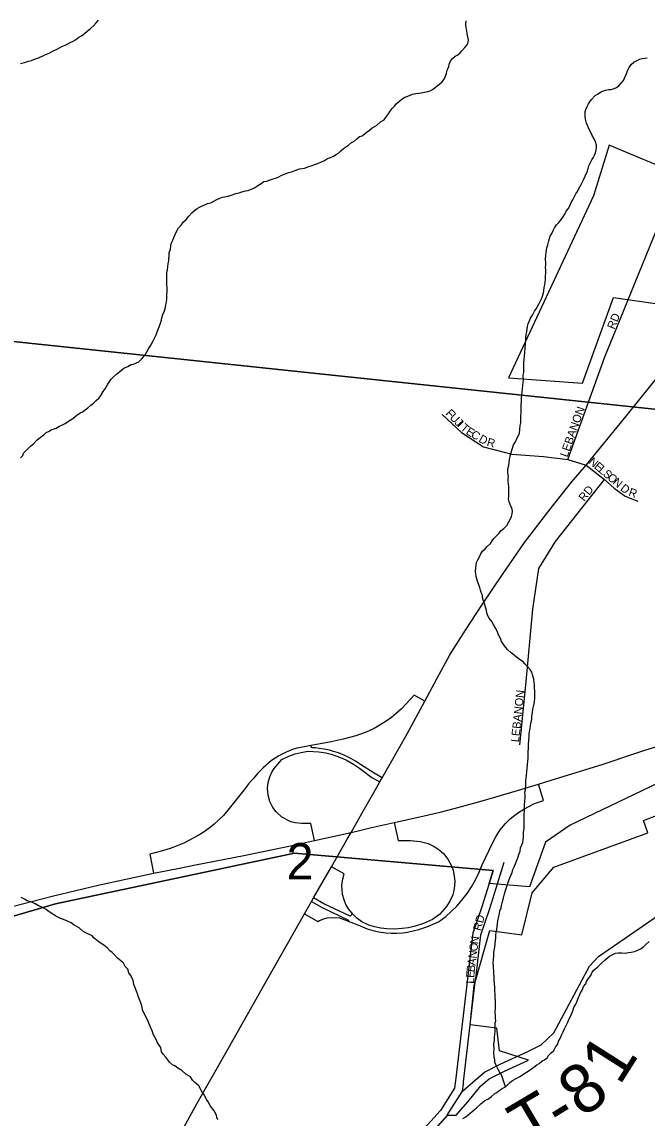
# Model space of a CAD drawing. Extents: x 0 to 1064, y 0 to 440.
# Drawn here: x 224.87 to 236.41, y 177.79 to 198.04 of the extents above; entities that cross this region are included whole.
import ezdxf

# ---------------------------------------------------------------- set-up
doc = ezdxf.new("R2010")
doc.units = 0
for name, color, linetype in [('GM_X_City_Street', 7, 'Continuous'), ('GM_X_City_Street_Text', 7, 'Continuous'), ('GM_X_Corporation', 7, 'Continuous'), ('GM_X_Interchange_Ramps', 7, 'Continuous'), ('GM_X_Interstate_Route', 7, 'Continuous'), ('GM_X_Minor_River', 7, 'Continuous'), ('GM_X_Section', 7, 'Continuous'), ('GM_X_Section_Text', 7, 'Continuous'), ('GM_X_State_Route', 7, 'Continuous'), ('GM_X_Township_Road', 7, 'Continuous'), ('GM_X_Township_Road_Text', 7, 'Continuous')]:
    doc.layers.add(name, color=color, linetype=linetype)

msp = doc.modelspace()

# ---------------------------------------------------------------- linework, layer by layer
at = {"layer": 'GM_X_City_Street'}
for points in [[(234.952, 189.951), (235.635, 191.849), (235.925, 192.561)], [(232.631, 190.782), (232.986, 190.45), (233.391, 190.189), (233.918, 190.052), (234.504, 190.009), (234.952, 189.951), (235.291, 189.85)], [(235.291, 189.85), (235.625, 189.586), (235.806, 189.427), (236.008, 189.275), (236.243, 189.184)], [(234.066, 184.68), (234.177, 185.785), (234.305, 187.188), (234.415, 187.94), (234.721, 188.439), (235.625, 189.586)], [(233.628, 182.038), (233.777, 182.517)], [(233.256, 180.416), (233.345, 181.171), (233.505, 181.641), (233.628, 182.038)], [(233.236, 180.25), (233.256, 180.416)]]:
    msp.add_lwpolyline(points, dxfattribs=at)
at = {"layer": 'GM_X_Corporation'}
for points in [[(236.863, 195.282), (236.024, 195.632), (235.712, 195.762), (235.425, 194.823), (233.857, 191.461), (235.221, 191.366), (235.795, 192.943), (237.124, 192.757)], [(236.611, 183.973), (234.996, 183.197), (234.54, 182.882), (234.241, 182.058), (233.496, 182.122), (233.569, 182.359), (229.904, 182.679), (225.489, 181.745), (221.545, 180.597)], [(232.378, 177.447), (232.733, 177.841), (232.888, 177.841), (233.109, 178.092), (233.345, 178.381), (233.497, 178.512), (233.779, 178.655), (234.227, 178.856), (233.69, 179.028), (233.638, 179.449), (233.144, 179.51), (233.221, 180.235), (233.513, 181.254), (234.101, 181.171), (234.295, 181.951), (234.693, 182.424), (236.427, 183.055), (236.348, 183.284), (237.42, 183.696)], [(221.545, 180.597), (225.489, 181.745), (229.904, 182.679), (233.569, 182.359), (233.496, 182.122), (233.361, 181.688), (233.196, 181.204), (232.874, 178.476), (232.858, 178.339), (232.597, 177.925), (232.595, 177.921), (232.248, 177.539)]]:
    msp.add_lwpolyline(points, dxfattribs=at)
at = {"layer": 'GM_X_Interchange_Ramps'}
for points in [[(232.308, 185.492), (232.111, 185.598), (232.042, 185.524), (231.876, 185.349), (231.78, 185.261), (231.692, 185.19), (231.596, 185.121), (231.496, 185.056), (231.372, 184.987), (231.224, 184.917), (231.123, 184.877), (231.037, 184.848), (230.804, 184.785), (230.581, 184.741), (230.209, 184.67), (230.089, 184.648), (229.945, 184.619), (229.846, 184.589), (229.734, 184.544), (229.612, 184.48), (229.481, 184.395), (229.324, 184.258), (229.228, 184.158), (229.137, 184.056), (229.056, 183.96), (228.989, 183.876), (228.696, 183.507), (228.589, 183.38), (228.507, 183.295), (228.415, 183.212), (228.327, 183.141), (228.217, 183.062), (228.126, 183.005), (227.86, 182.865), (227.733, 182.814), (227.605, 182.769), (227.483, 182.731), (227.331, 182.689), (227.228, 182.666), (227.299, 182.309)], [(231.519, 184.075), (231.371, 184.158), (231.121, 184.318), (231.029, 184.38), (230.943, 184.43), (230.834, 184.484), (230.716, 184.532), (230.626, 184.562), (230.55, 184.583), (230.45, 184.604), (230.356, 184.618), (230.29, 184.625), (230.216, 184.629), (230.209, 184.67)], [(230.272, 182.914), (230.204, 183.231), (230.169, 183.232), (230.03, 183.228), (229.915, 183.243), (229.836, 183.258), (229.67, 183.346), (229.564, 183.444), (229.504, 183.524), (229.447, 183.638), (229.415, 183.755), (229.406, 183.882), (229.417, 183.984), (229.446, 184.09), (229.493, 184.189), (229.529, 184.244), (229.671, 184.409), (229.795, 184.471), (229.914, 184.515), (230.027, 184.544), (230.151, 184.563), (230.351, 184.554), (230.481, 184.533), (230.581, 184.508), (230.687, 184.475), (230.781, 184.438), (230.875, 184.394), (230.994, 184.326), (231.103, 184.251), (231.331, 184.082), (231.477, 184)], [(230.087, 181.561), (230.336, 181.418), (230.367, 181.438), (230.444, 181.469), (230.509, 181.486), (230.603, 181.494), (230.731, 181.485), (230.832, 181.453), (230.892, 181.428), (230.99, 181.389), (231.117, 181.342), (231.242, 181.282), (231.371, 181.245), (231.459, 181.227), (231.59, 181.21), (231.685, 181.204), (231.793, 181.205), (231.905, 181.212), (231.992, 181.224), (232.096, 181.244), (232.197, 181.27), (232.292, 181.302), (232.378, 181.336), (232.562, 181.415), (232.699, 181.513), (232.805, 181.607), (232.904, 181.707), (232.996, 181.812), (233.089, 181.934), (233.172, 182.061), (233.245, 182.189), (233.312, 182.331), (233.362, 182.456), (233.567, 182.877), (233.619, 182.983), (233.7, 183.11), (233.797, 183.228), (233.885, 183.314), (233.971, 183.385), (234.021, 183.42), (234.138, 183.492), (234.337, 183.596), (234.499, 183.657), (234.408, 183.956)], [(231.745, 183.247), (231.818, 182.918), (231.921, 182.918), (232.043, 182.917), (232.224, 182.9), (232.372, 182.86), (232.485, 182.806), (232.575, 182.745), (232.652, 182.674), (232.737, 182.568), (232.789, 182.474), (232.83, 182.366), (232.854, 182.26), (232.862, 182.159), (232.851, 182.022), (232.824, 181.913), (232.78, 181.807), (232.712, 181.697), (232.583, 181.55), (232.454, 181.459), (232.288, 181.382), (232.131, 181.332), (232.01, 181.305), (231.892, 181.288), (231.748, 181.28), (231.605, 181.286), (231.497, 181.299), (231.381, 181.321), (231.275, 181.35), (231.149, 181.411), (231.056, 181.479), (230.974, 181.562), (230.959, 181.577), (230.902, 181.651), (230.853, 181.736), (230.818, 181.818), (230.792, 181.916), (230.78, 182.007), (230.779, 182.089), (230.794, 182.207), (230.818, 182.299), (230.585, 182.432)], [(230.974, 181.562), (230.928, 181.517), (230.447, 181.746), (230.255, 181.856)], [(230.218, 181.79), (230.414, 181.678), (230.9, 181.446), (230.892, 181.428)]]:
    msp.add_lwpolyline(points, dxfattribs=at)
at = {"layer": 'GM_X_Interstate_Route'}
for points in [[(236.228, 184.537), (236.356, 184.58), (236.951, 184.761), (237.608, 184.995), (238.154, 185.207), (238.646, 185.42), (239.2, 185.687), (239.78, 185.984), (240.433, 186.321), (241.062, 186.689), (241.895, 187.156), (242.555, 187.548), (243.179, 187.935), (243.877, 188.381), (244.545, 188.797), (245.348, 189.319), (246.176, 189.835), (246.84, 190.262)], [(234.56, 184.003), (235.583, 184.319), (236.228, 184.537)], [(232.85, 183.508), (233.327, 183.635), (234.02, 183.838), (234.408, 183.956), (234.56, 184.003)], [(232.219, 183.355), (232.617, 183.445), (232.85, 183.508)], [(230.949, 183.066), (231.102, 183.102), (231.301, 183.148), (231.745, 183.247), (232.219, 183.355)], [(229.827, 182.82), (230.272, 182.914), (230.609, 182.987), (230.949, 183.066)], [(227.745, 182.397), (228.077, 182.463), (228.964, 182.637), (229.827, 182.82)], [(218.423, 179.556), (219.043, 179.828), (219.756, 180.109), (220.413, 180.362), (221.095, 180.613), (221.665, 180.8), (222.193, 180.989), (222.8, 181.175), (223.382, 181.35), (224.062, 181.535), (224.687, 181.697), (225.452, 181.892), (226.279, 182.091), (227.299, 182.309), (227.745, 182.397)]]:
    msp.add_lwpolyline(points, dxfattribs=at)
at = {"layer": 'GM_X_Minor_River'}
for points in [[(224.844, 197.27), (224.918, 197.286), (224.992, 197.314), (225.047, 197.325), (225.121, 197.353), (225.164, 197.37), (225.213, 197.393), (225.263, 197.409), (225.306, 197.432), (225.374, 197.46), (225.417, 197.483), (225.461, 197.506), (225.51, 197.529), (225.553, 197.552), (225.603, 197.581), (225.665, 197.609), (225.714, 197.632), (225.77, 197.661), (225.814, 197.684), (225.857, 197.707), (225.919, 197.753), (225.969, 197.782), (226.025, 197.823), (226.075, 197.864), (226.138, 197.916), (226.188, 197.963), (226.239, 198.017), (226.283, 198.07)], [(232.867, 197.405), (232.917, 197.428), (232.961, 197.463), (232.992, 197.505), (233.049, 197.564), (233.093, 197.611), (233.113, 197.665), (233.115, 197.707), (233.104, 197.762), (233.094, 197.817), (233.084, 197.878), (233.073, 197.927), (233.069, 197.988), (233.072, 198.055)], [(227.673, 194.056), (227.699, 194.11), (227.725, 194.164), (227.763, 194.23), (227.808, 194.283), (227.852, 194.342), (227.903, 194.389), (227.953, 194.448), (228.004, 194.508), (228.054, 194.555), (228.104, 194.589), (228.148, 194.612), (228.197, 194.641), (228.247, 194.658), (228.296, 194.681), (228.357, 194.697), (228.413, 194.726), (228.469, 194.754), (228.512, 194.777), (228.568, 194.8), (228.611, 194.804), (228.678, 194.821), (228.752, 194.843), (228.82, 194.865), (228.881, 194.881), (228.93, 194.898), (228.998, 194.914), (229.047, 194.925), (229.102, 194.947), (229.152, 194.964), (229.226, 195.016), (229.288, 195.051), (229.338, 195.086), (229.394, 195.096), (229.437, 195.113), (229.492, 195.129), (229.572, 195.157), (229.615, 195.174), (229.659, 195.197), (229.72, 195.226), (229.794, 195.254), (229.85, 195.27), (229.918, 195.292), (229.998, 195.32), (230.089, 195.336), (230.17, 195.364), (230.213, 195.38), (230.33, 195.419), (230.392, 195.448), (230.459, 195.476), (230.515, 195.511), (230.565, 195.533), (230.62, 195.556), (230.67, 195.585), (230.714, 195.614), (230.758, 195.655), (230.808, 195.696), (230.901, 195.76), (230.957, 195.807), (231.001, 195.83), (231.057, 195.876), (231.101, 195.918), (231.15, 195.934), (231.194, 195.969), (231.244, 196.004), (231.288, 196.039), (231.338, 196.08), (231.419, 196.126), (231.494, 196.191), (231.556, 196.225), (231.582, 196.267), (231.639, 196.338), (231.671, 196.386), (231.709, 196.439), (231.747, 196.481), (231.779, 196.522), (231.841, 196.575), (231.891, 196.616), (231.941, 196.645), (231.997, 196.667), (232.083, 196.701), (232.144, 196.717), (232.199, 196.722), (232.242, 196.726), (232.303, 196.737), (232.365, 196.753), (232.408, 196.764), (232.451, 196.787), (232.501, 196.828), (232.545, 196.863), (232.589, 196.892), (232.632, 196.927), (232.665, 196.98), (232.691, 197.034), (232.711, 197.088), (232.731, 197.161), (232.751, 197.208), (232.759, 197.257), (232.785, 197.311), (232.823, 197.358), (232.867, 197.405)], [(235.435, 195.875), (235.406, 195.924), (235.384, 195.98), (235.338, 196.06), (235.321, 196.109), (235.298, 196.165), (235.277, 196.238), (235.272, 196.293), (235.268, 196.336), (235.269, 196.378), (235.283, 196.42), (235.309, 196.474), (235.335, 196.522), (235.36, 196.563), (235.386, 196.605), (235.455, 196.676), (235.511, 196.71), (235.574, 196.751), (235.648, 196.779), (235.703, 196.79), (235.751, 196.788), (235.807, 196.805), (235.85, 196.828), (235.894, 196.857), (235.938, 196.904), (235.976, 196.957), (235.996, 196.999), (236.022, 197.053), (236.042, 197.095), (236.056, 197.149), (236.081, 197.197), (236.12, 197.25), (236.17, 197.291), (236.232, 197.326), (236.275, 197.349), (236.324, 197.359), (236.373, 197.37), (236.416, 197.375)], [(233.945, 190.226), (233.984, 190.28), (234.016, 190.351), (234.042, 190.399), (234.056, 190.441), (234.064, 190.508), (234.073, 190.58), (234.08, 190.629), (234.082, 190.689), (234.084, 190.75), (234.087, 190.823), (234.089, 190.883), (234.091, 190.962), (234.093, 191.017), (234.096, 191.09), (234.104, 191.15), (234.105, 191.199), (234.113, 191.259), (234.122, 191.32), (234.124, 191.38), (234.131, 191.422), (234.128, 191.514), (234.136, 191.562), (234.137, 191.61), (234.14, 191.689), (234.141, 191.738), (234.144, 191.805), (234.152, 191.859), (234.154, 191.938), (234.163, 192.01), (234.171, 192.089), (234.173, 192.15), (234.175, 192.192), (234.183, 192.265), (234.191, 192.313), (234.199, 192.367), (234.206, 192.41), (234.22, 192.458), (234.234, 192.5), (234.26, 192.566), (234.298, 192.619), (234.337, 192.691), (234.363, 192.739), (234.389, 192.781), (234.421, 192.834), (234.46, 192.912), (234.474, 192.954), (234.501, 193.032), (234.508, 193.074), (234.516, 193.129), (234.524, 193.177), (234.532, 193.231), (234.539, 193.28), (234.541, 193.328), (234.544, 193.413), (234.545, 193.456), (234.541, 193.498), (234.542, 193.547), (234.544, 193.595), (234.54, 193.65), (234.542, 193.729), (234.55, 193.777), (234.557, 193.82), (234.565, 193.862), (234.579, 193.916), (234.6, 193.994), (234.627, 194.079), (234.653, 194.126), (234.679, 194.186), (234.705, 194.234), (234.743, 194.287), (234.787, 194.329), (234.813, 194.37), (234.864, 194.435), (234.896, 194.483), (234.922, 194.543), (234.954, 194.584), (234.986, 194.638), (235.013, 194.698), (235.045, 194.752), (235.065, 194.8), (235.097, 194.859), (235.129, 194.907), (235.149, 194.949), (235.174, 194.991), (235.2, 195.032), (235.24, 195.122), (235.272, 195.188), (235.305, 195.266), (235.326, 195.332), (235.34, 195.38), (235.365, 195.428), (235.392, 195.488), (235.417, 195.529), (235.443, 195.577), (235.463, 195.619), (235.477, 195.673), (235.478, 195.716), (235.48, 195.758), (235.464, 195.819), (235.435, 195.875)], [(224.841, 189.985), (224.885, 190.026), (224.898, 190.068), (224.967, 190.139), (225.024, 190.198), (225.081, 190.245), (225.144, 190.309), (225.213, 190.368), (225.275, 190.409), (225.319, 190.45), (225.362, 190.473), (225.406, 190.502), (225.498, 190.535), (225.56, 190.57), (225.616, 190.592), (225.665, 190.621), (225.709, 190.65), (225.759, 190.679), (225.808, 190.708), (225.883, 190.772), (225.946, 190.813), (225.989, 190.836), (226.039, 190.871), (226.083, 190.906), (226.139, 190.959), (226.189, 190.994), (226.239, 191.041), (226.29, 191.088), (226.328, 191.135), (226.367, 191.207), (226.405, 191.26), (226.431, 191.302), (226.456, 191.344), (226.482, 191.385), (226.514, 191.439), (226.558, 191.48), (226.615, 191.527), (226.677, 191.58), (226.752, 191.638), (226.827, 191.672), (226.889, 191.707), (226.932, 191.717), (226.987, 191.74), (227.03, 191.757), (227.074, 191.804), (227.106, 191.846), (227.144, 191.887), (227.17, 191.929), (227.202, 191.988), (227.248, 192.066), (227.293, 192.143), (227.319, 192.197), (227.345, 192.257), (227.365, 192.311), (227.392, 192.371), (227.419, 192.455), (227.445, 192.527), (227.453, 192.57), (227.473, 192.63), (227.5, 192.702), (227.52, 192.768), (227.528, 192.81), (227.536, 192.858), (227.544, 192.919), (227.546, 192.998), (227.548, 193.064), (227.55, 193.125), (227.546, 193.186), (227.542, 193.247), (227.544, 193.307), (227.546, 193.356), (227.547, 193.404), (227.555, 193.459), (227.563, 193.519), (227.571, 193.568), (227.579, 193.622), (227.58, 193.665), (227.588, 193.707), (227.59, 193.774), (227.611, 193.84), (227.619, 193.9), (227.626, 193.942), (227.653, 194.008), (227.673, 194.056)], [(234.225, 184.686), (234.228, 184.771), (234.236, 184.826), (234.238, 184.886), (234.252, 184.953), (234.261, 185.025), (234.269, 185.092), (234.283, 185.152), (234.285, 185.213), (234.299, 185.279), (234.307, 185.34), (234.322, 185.418), (234.336, 185.478), (234.339, 185.551), (234.341, 185.606), (234.343, 185.678), (234.338, 185.721), (234.334, 185.782), (234.33, 185.837), (234.32, 185.898), (234.298, 185.977), (234.288, 186.026), (234.253, 186.076), (234.2, 186.138), (234.159, 186.182), (234.117, 186.22), (234.058, 186.258), (234.004, 186.302), (233.957, 186.34), (233.904, 186.384), (233.844, 186.435), (233.797, 186.485), (233.768, 186.528), (233.728, 186.59), (233.711, 186.633), (233.677, 186.701), (233.654, 186.762), (233.62, 186.83), (233.58, 186.898), (233.551, 186.954), (233.498, 187.022), (233.476, 187.065), (233.453, 187.121), (233.448, 187.163), (233.427, 187.249), (233.404, 187.304), (233.388, 187.359), (233.377, 187.402), (233.372, 187.445), (233.35, 187.494), (233.339, 187.537), (233.328, 187.586), (233.306, 187.641), (233.283, 187.703), (233.273, 187.751), (233.256, 187.795), (233.252, 187.843), (233.247, 187.886), (233.249, 187.953), (233.257, 188.007), (233.264, 188.049), (233.291, 188.103), (233.317, 188.157), (233.336, 188.199), (233.375, 188.258), (233.425, 188.305), (233.463, 188.347), (233.52, 188.4), (233.552, 188.453), (233.584, 188.495), (233.634, 188.542), (233.678, 188.589), (233.722, 188.642), (233.766, 188.677), (233.823, 188.736), (233.855, 188.79), (233.887, 188.844), (233.908, 188.898), (233.921, 188.952), (233.929, 188.994), (233.924, 189.037), (233.907, 189.08), (233.885, 189.123), (233.868, 189.172), (233.857, 189.227), (233.859, 189.269), (233.862, 189.354), (233.863, 189.397), (233.859, 189.458), (233.854, 189.5), (233.85, 189.549), (233.851, 189.598), (233.853, 189.64), (233.843, 189.707), (233.845, 189.78), (233.86, 189.84), (233.875, 189.955), (233.89, 190.04), (233.918, 190.124), (233.932, 190.184), (233.945, 190.226)], [(233.797, 178.367), (233.725, 178.588), (233.69, 178.644), (233.667, 178.687), (233.639, 178.736), (233.622, 178.779), (233.605, 178.822), (233.6, 178.865), (233.59, 178.92), (233.587, 179.005), (233.588, 179.06), (233.585, 179.151), (233.594, 179.223), (233.596, 179.284), (233.604, 179.332), (233.606, 179.393), (233.607, 179.436), (233.609, 179.49), (233.611, 179.545), (233.618, 179.587), (233.614, 179.636), (233.615, 179.684), (233.611, 179.739), (233.614, 179.824), (233.616, 179.891), (233.612, 179.952), (233.608, 180.012), (233.609, 180.061), (233.6, 180.158), (233.602, 180.213), (233.598, 180.256), (233.588, 180.347), (233.59, 180.395), (233.586, 180.468), (233.582, 180.511), (233.577, 180.554), (233.579, 180.602), (233.574, 180.657), (233.576, 180.705), (233.585, 180.796), (233.587, 180.851), (233.602, 180.948), (233.61, 181.014), (233.62, 181.117), (233.621, 181.159), (233.629, 181.22), (233.637, 181.268), (233.645, 181.335), (233.653, 181.377), (233.661, 181.431), (233.676, 181.516), (233.69, 181.564), (233.697, 181.619), (233.717, 181.672), (233.725, 181.715), (233.739, 181.763), (233.76, 181.859), (233.774, 181.908), (233.794, 181.974), (233.814, 182.028), (233.828, 182.082), (233.849, 182.148), (233.882, 182.226), (233.922, 182.322), (233.936, 182.382), (233.968, 182.442), (233.988, 182.502), (234.028, 182.598), (234.055, 182.676), (234.069, 182.718), (234.077, 182.779), (234.117, 182.881), (234.124, 182.929), (234.132, 182.983), (234.135, 183.068), (234.143, 183.129), (234.146, 183.22), (234.142, 183.274), (234.143, 183.317), (234.146, 183.402), (234.148, 183.462), (234.149, 183.505), (234.152, 183.584), (234.154, 183.632), (234.163, 183.717), (234.164, 183.759), (234.159, 183.808), (234.167, 183.85), (234.176, 183.947), (234.178, 184.008), (234.18, 184.069), (234.188, 184.123), (234.196, 184.183), (234.198, 184.25), (234.207, 184.317), (234.209, 184.383), (234.217, 184.438), (234.218, 184.486), (234.22, 184.547), (234.223, 184.626), (234.225, 184.686)], [(227.16, 179.659), (227.132, 179.714), (227.103, 179.77), (227.082, 179.862), (227.065, 179.917), (227.043, 179.978), (227.014, 180.04), (227.004, 180.083), (226.987, 180.132), (226.953, 180.212), (226.936, 180.255), (226.921, 180.334), (226.875, 180.427), (226.846, 180.47), (226.824, 180.537), (226.777, 180.587), (226.742, 180.649), (226.695, 180.693), (226.636, 180.744), (226.577, 180.806), (226.536, 180.844), (226.494, 180.875), (226.441, 180.932), (226.382, 180.982), (226.334, 181.014), (226.263, 181.065), (226.203, 181.109), (226.168, 181.153), (226.049, 181.211), (225.995, 181.243), (225.924, 181.3), (225.834, 181.351), (225.781, 181.395), (225.678, 181.435), (225.636, 181.454), (225.582, 181.474), (225.534, 181.5), (225.487, 181.526), (225.439, 181.552), (225.373, 181.596), (225.314, 181.64), (225.272, 181.666), (225.224, 181.692), (225.176, 181.711), (225.116, 181.744), (225.05, 181.776), (224.966, 181.803), (224.918, 181.829), (224.852, 181.861)], [(234.807, 179.259), (234.833, 179.319), (234.866, 179.379), (234.892, 179.438), (234.918, 179.498), (234.951, 179.558), (234.977, 179.624), (234.997, 179.666), (235.016, 179.708), (235.049, 179.786), (235.063, 179.828), (235.096, 179.894), (235.115, 179.935), (235.148, 180.013), (235.181, 180.091), (235.22, 180.163), (235.24, 180.217), (235.285, 180.27), (235.298, 180.312), (235.33, 180.366), (235.375, 180.419), (235.401, 180.485), (235.439, 180.527), (235.502, 180.579), (235.565, 180.644), (235.64, 180.709), (235.722, 180.779), (235.833, 180.836), (235.888, 180.841), (235.949, 180.839), (236.01, 180.837), (236.071, 180.847), (236.12, 180.852), (236.181, 180.868), (236.243, 180.89), (236.292, 180.913), (236.342, 180.948), (236.392, 180.995), (236.455, 181.048)], [(228.486, 177.754), (228.469, 177.797), (228.464, 177.84), (228.418, 177.92), (228.354, 178.007), (228.308, 178.087), (228.279, 178.131), (228.256, 178.174), (228.233, 178.217), (228.187, 178.291), (228.135, 178.384), (228.058, 178.453), (228.017, 178.491), (227.982, 178.547), (227.898, 178.598), (227.822, 178.667), (227.75, 178.712), (227.69, 178.75), (227.648, 178.77), (227.595, 178.82), (227.566, 178.863), (227.525, 178.913), (227.478, 178.969), (227.449, 179.012), (227.434, 179.092), (227.37, 179.179), (227.347, 179.24), (227.301, 179.327), (227.273, 179.4), (227.251, 179.456), (227.211, 179.542), (227.189, 179.603), (227.16, 179.659)], [(233.01, 177.778), (233.066, 177.813), (233.148, 177.877), (233.223, 177.942), (233.267, 177.977), (233.342, 178.053), (233.417, 178.112), (233.473, 178.14), (233.541, 178.187), (233.598, 178.234), (233.641, 178.263), (233.685, 178.298), (233.741, 178.333), (233.797, 178.367), (233.879, 178.444), (233.929, 178.479), (233.997, 178.519), (234.065, 178.559), (234.171, 178.623), (234.258, 178.681), (234.32, 178.728), (234.377, 178.774), (234.42, 178.797), (234.47, 178.838), (234.52, 178.861), (234.57, 178.902), (234.595, 178.944), (234.64, 178.991), (234.69, 179.038), (234.729, 179.11), (234.767, 179.151), (234.781, 179.211), (234.807, 179.259)]]:
    msp.add_lwpolyline(points, dxfattribs=at)
at = {"layer": 'GM_X_Section'}
for points in [[(240.584, 205.524), (239.057, 190.616), (222.783, 192.338), (224.284, 207.156)], [(222.783, 192.338), (239.057, 190.616), (237.295, 173.197), (220.892, 174.794), (222.643, 191.007)]]:
    msp.add_lwpolyline(points, close=True, dxfattribs=at)
at = {"layer": 'GM_X_State_Route'}
for points in [[(235.506, 190.113), (236.026, 190.751), (236.709, 191.605), (237.188, 192.262), (237.572, 192.825), (237.927, 193.418), (238.125, 193.812), (238.217, 193.996)], [(232.801, 186.395), (233.06, 186.802), (233.376, 187.281), (233.742, 187.832), (234.151, 188.418), (234.597, 189.003), (235.017, 189.535), (235.291, 189.85), (235.506, 190.113)], [(231.39, 183.844), (231.477, 184), (231.519, 184.075), (231.981, 184.888), (232.308, 185.492), (232.58, 185.996), (232.763, 186.335), (232.801, 186.395)], [(230.876, 182.939), (230.949, 183.066), (231.115, 183.356), (231.124, 183.371), (231.39, 183.844)], [(225.272, 172.309), (225.315, 172.472), (225.326, 172.518), (225.488, 173.078), (225.674, 173.58), (225.876, 174.004), (226.105, 174.43), (226.481, 175.121), (226.983, 176.027), (227.555, 177.065), (228.108, 178.061), (228.686, 179.081), (229.308, 180.179), (230.087, 181.561), (230.218, 181.79), (230.255, 181.856), (230.585, 182.432), (230.876, 182.939)]]:
    msp.add_lwpolyline(points, dxfattribs=at)
at = {"layer": 'GM_X_Township_Road'}
for points in [[(235.925, 192.561), (237.212, 195.715), (237.389, 196.064), (237.631, 196.231), (238.738, 196.726), (239.17, 196.704), (239.463, 196.692), (239.557, 196.744), (239.568, 196.82)], [(233.005, 178.287), (233.246, 178.496), (233.413, 178.639), (233.714, 178.792), (234.198, 179.009), (234.457, 179.138), (234.692, 179.36), (235.353, 180.595), (235.52, 180.775), (237.098, 181.861)], [(233.021, 178.423), (233.025, 178.459), (233.236, 180.25)], [(232.81, 177.978), (233.005, 178.287), (233.021, 178.423)], [(231.832, 176.076), (231.863, 176.178), (232.053, 176.813), (232.185, 177.159), (232.369, 177.447), (232.716, 177.829), (232.725, 177.844), (232.81, 177.978)]]:
    msp.add_lwpolyline(points, dxfattribs=at)

# ---------------------------------------------------------------- texts
at = {"layer": 'GM_X_City_Street_Text'}
for s, height, rotation, p in [('RD', 0.1515, 67.6224, (235.81, 192.347)), ('F', 0.152, 313.9759, (232.684, 190.796)), ('U', 0.152, 313.9646, (232.758, 190.719)), ('LEBANON', 0.1515, 70.4639, (234.943, 189.986)), ('J', 0.152, 313.961, (232.85, 190.623)), ('I', 0.152, 313.9494, (232.896, 190.575)), ('T', 0.152, 319.6898, (232.955, 190.516)), ('E', 0.152, 328.1996, (233.056, 190.433)), ('C', 0.152, 328.7368, (233.148, 190.376)), ('D', 0.152, 331.1942, (233.291, 190.289)), ('R', 0.152, 344.7369, (233.444, 190.21)), ('N', 0.152, 319.7662, (235.321, 189.892)), ('E', 0.152, 319.7572, (235.423, 189.805)), ('L', 0.152, 319.7783, (235.505, 189.736)), ('S', 0.152, 319.7572, (235.586, 189.668)), ('O', 0.152, 319.7662, (235.668, 189.599)), ('N', 0.152, 319.7662, (235.769, 189.513)), ('RD', 0.1515, 51.3366, (235.254, 189.168)), ('D', 0.152, 322.1342, (235.907, 189.396)), ('R', 0.152, 340.8543, (236.06, 189.289)), ('LEBANON', 0.1515, 83.946, (234.048, 184.726)), ('RD', 0.1515, 74.4853, (233.342, 181.237)), ('N', 0.152, 82.7454, (233.294, 180.994)), ('N', 0.152, 82.7454, (233.261, 180.729)), ('O', 0.152, 82.7454, (233.277, 180.861)), ('A', 0.152, 82.7448, (233.244, 180.597)), ('E', 0.152, 86.0078, (233.222, 180.374)), ('B', 0.152, 82.9653, (233.229, 180.478)), ('L', 0.152, 89.5082, (233.221, 180.269))]:
    msp.add_text(s, height=height, rotation=rotation, dxfattribs=at).set_placement(p)
at = {"layer": 'GM_X_Section_Text'}
msp.add_text('2', height=0.67, rotation=0, dxfattribs=at).set_placement((229.756, 182.196))
at = {"layer": 'GM_X_Township_Road_Text'}
for s, rotation, p in [('1', 57.6595, (235.904, 178.371)), ('8', 37.7243, (235.23, 177.775)), ('T', 30.6124, (234.225, 177.164)), ('-', 31.566, (234.824, 177.519))]:
    msp.add_text(s, height=0.909, rotation=rotation, dxfattribs=at).set_placement(p)

doc.saveas('drawing.dxf')
